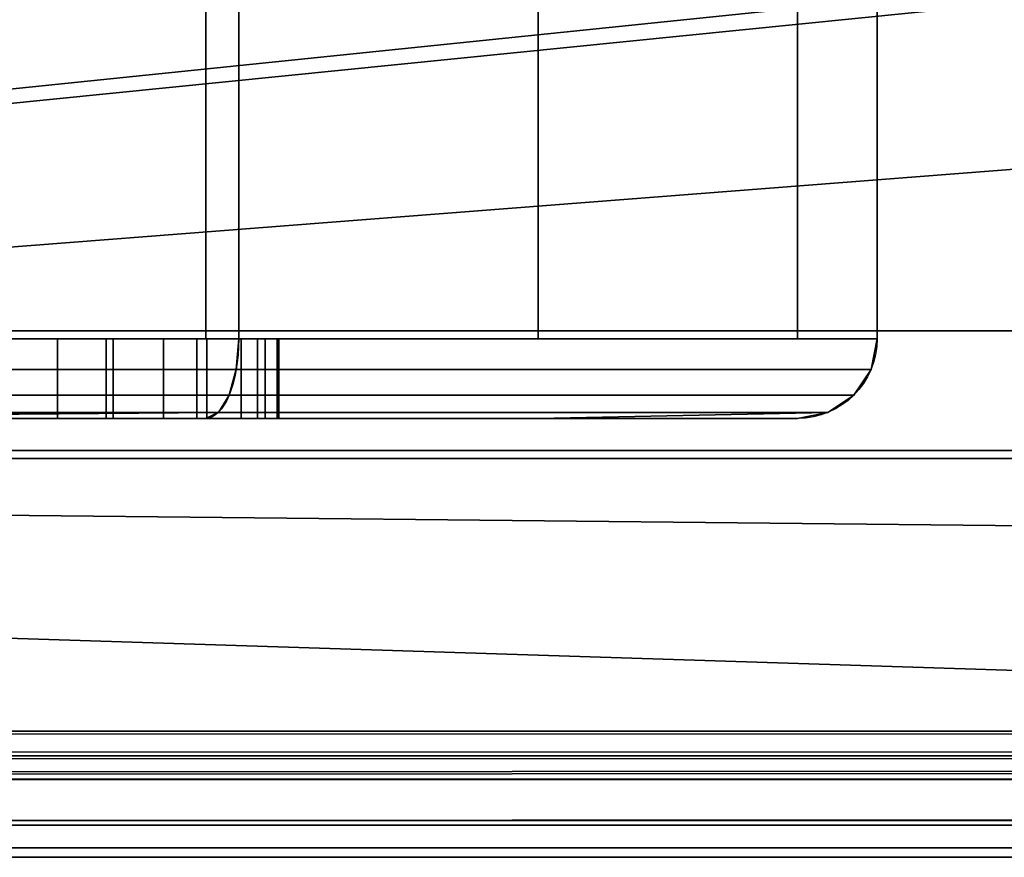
# Model space of a CAD drawing. Header units: millimetres. Extents: x -527 to 5177, y -116 to 161.
# Tile 382 of 656: x 1203 to 1216, y -28 to -17. Entities that reach past the tile are written whole.
import ezdxf

# ---------------------------------------------------------------- set-up
doc = ezdxf.new("R2010")
doc.units = ezdxf.units.MM
doc.layers.add('151', color=7, linetype='Continuous', true_color=0xffffff)

# ---------------------------------------------------------------- blocks, each defined once
blk = doc.blocks.new('UG_SURFACE_096')
at = {"layer": '151', "color": 252, "linetype": 'Continuous', "lineweight": 35}
for points in [[(1206.1, -8.8, 1159), (1132.1, -8.8, 1159), (1132.1, -21.3, 1159), (1206.1, -21.3, 1159)], [(1132.1, -8.8, 1002), (1206.1, -8.8, 1002), (1206.1, -21.3, 1002), (1132.1, -21.3, 1002)], [(1196.85, -21.3, 1003), (1205.686, -21.3, 1003), (1205.686, -8.8, 1003), (1196.85, -8.8, 1003)], [(1196.85, -8.8, 1158), (1205.686, -8.8, 1158), (1205.686, -21.3, 1158), (1196.85, -21.3, 1158)], [(1209.85, -8.8, 1007.164), (1205.686, -8.8, 1003), (1205.686, -21.3, 1003), (1209.85, -21.3, 1007.164)], [(1209.85, -21.3, 1153.836), (1205.686, -21.3, 1158), (1205.686, -8.8, 1158), (1209.85, -8.8, 1153.836)], [(1214.1, -8.8, 1151), (1206.1, -8.8, 1159), (1206.1, -21.3, 1159), (1214.1, -21.3, 1151)], [(1214.1, -21.3, 1010), (1206.1, -21.3, 1002), (1206.1, -8.8, 1002), (1214.1, -8.8, 1010)], [(1209.85, -21.3, 1007.164), (1213.1, -21.3, 1010.414), (1213.1, -8.8, 1010.414), (1209.85, -8.8, 1007.164)], [(1209.85, -8.8, 1153.836), (1213.1, -8.8, 1150.586), (1213.1, -21.3, 1150.586), (1209.85, -21.3, 1153.836)], [(1213.1, -8.8, 1129.75), (1213.1, -8.8, 1110.75), (1213.1, -21.3, 1110.75), (1213.1, -21.3, 1129.75)], [(1213.1, -8.8, 1110.75), (1213.1, -8.8, 1090.5), (1213.1, -21.3, 1097.25), (1213.1, -21.3, 1110.75)], [(1213.1, -8.8, 1090.5), (1213.1, -21.3, 1090.5), (1213.1, -21.3, 1097.25)], [(1213.1, -21.3, 1035), (1213.1, -21.3, 1090.5), (1213.1, -8.8, 1090.5), (1213.1, -8.8, 1059.25)], [(1213.1, -8.8, 1059.25), (1213.1, -8.8, 1035), (1213.1, -21.3, 1035)], [(1213.1, -8.8, 1035), (1213.1, -8.8, 1014.25), (1213.1, -21.3, 1014.25), (1213.1, -21.3, 1035)], [(1213.1, -8.8, 1014.25), (1213.1, -8.8, 1010.414), (1213.1, -21.3, 1010.414), (1213.1, -21.3, 1014.25)], [(1213.1, -21.3, 1129.75), (1213.1, -21.3, 1150.586), (1213.1, -8.8, 1150.586), (1213.1, -8.8, 1129.75)], [(1214.1, -8.8, 1010), (1214.1, -8.8, 1151), (1214.1, -21.3, 1151), (1214.1, -21.3, 1010)], [(1206.1, -21.3, 1159), (1132.1, -21.3, 1159), (1132.1, -21.683, 1158.924), (1206.069, -21.683, 1158.924)], [(1206.069, -21.683, 1002.076), (1132.1, -21.683, 1002.076), (1132.1, -21.3, 1002), (1206.1, -21.3, 1002)], [(1203.1, -21.3, 1020.5), (1204.439, -21.3, 1020.766), (1209.85, -21.3, 1014.25), (1196.85, -21.3, 1014.25)], [(1209.85, -21.3, 1097.25), (1196.85, -21.3, 1097.25), (1202.372, -21.3, 1100.577), (1203.828, -21.3, 1100.577)], [(1196.85, -21.3, 1129.75), (1196.85, -21.3, 1158), (1205.686, -21.3, 1158), (1209.85, -21.3, 1153.836)], [(1196.85, -21.3, 1014.25), (1209.85, -21.3, 1014.25), (1209.85, -21.3, 1007.164), (1205.686, -21.3, 1003)], [(1205.686, -21.3, 1003), (1196.85, -21.3, 1003), (1196.85, -21.3, 1014.25)], [(1209.85, -21.3, 1153.836), (1209.85, -21.3, 1129.75), (1196.85, -21.3, 1129.75)], [(1209.85, -21.3, 1129.75), (1209.85, -21.3, 1110.75), (1196.85, -21.3, 1110.75), (1196.85, -21.3, 1129.75)], [(1204.524, -21.3, 1107.197), (1203.1, -21.3, 1107.5), (1196.85, -21.3, 1110.75), (1209.85, -21.3, 1110.75)], [(1209.85, -21.3, 1097.25), (1209.85, -21.3, 1090.5), (1196.85, -21.3, 1090.5), (1196.85, -21.3, 1097.25)], [(1209.85, -21.3, 1090.5), (1209.85, -21.3, 1035), (1196.85, -21.3, 1035), (1196.85, -21.3, 1090.5)], [(1204.439, -21.3, 1029.234), (1203.1, -21.3, 1029.5), (1196.85, -21.3, 1035), (1209.85, -21.3, 1035)], [(1203.828, -22.3, 1100.577), (1203.828, -21.3, 1100.577), (1202.372, -21.3, 1100.577), (1202.372, -22.3, 1100.577)], [(1203.1, -22.3, 1107.5), (1203.1, -21.3, 1107.5), (1204.524, -21.3, 1107.197), (1204.524, -22.3, 1107.197)], [(1203.1, -22.3, 1029.5), (1203.1, -21.3, 1029.5), (1204.439, -21.3, 1029.234), (1204.439, -22.3, 1029.234)], [(1204.439, -22.3, 1020.766), (1204.439, -21.3, 1020.766), (1203.1, -21.3, 1020.5), (1203.1, -22.3, 1020.5)], [(1205.157, -22.3, 1101.168), (1205.157, -21.3, 1101.168), (1203.828, -21.3, 1100.577), (1203.828, -22.3, 1100.577)], [(1203.828, -21.3, 1100.577), (1205.157, -21.3, 1101.168), (1209.85, -21.3, 1097.25)], [(1204.439, -22.3, 1029.234), (1204.439, -21.3, 1029.234), (1205.575, -21.3, 1028.475), (1205.575, -22.3, 1028.475)], [(1205.575, -22.3, 1021.525), (1205.575, -21.3, 1021.525), (1204.439, -21.3, 1020.766), (1204.439, -22.3, 1020.766)], [(1205.575, -21.3, 1028.475), (1204.439, -21.3, 1029.234), (1209.85, -21.3, 1035)], [(1209.85, -21.3, 1014.25), (1204.439, -21.3, 1020.766), (1205.575, -21.3, 1021.525)], [(1204.524, -22.3, 1107.197), (1204.524, -21.3, 1107.197), (1205.701, -21.3, 1106.342), (1205.701, -22.3, 1106.342)], [(1209.85, -21.3, 1110.75), (1205.701, -21.3, 1106.342), (1204.524, -21.3, 1107.197)], [(1206.131, -22.3, 1102.25), (1206.131, -21.3, 1102.25), (1205.157, -21.3, 1101.168), (1205.157, -22.3, 1101.168)], [(1209.85, -21.3, 1097.25), (1205.157, -21.3, 1101.168), (1206.131, -21.3, 1102.25)], [(1205.575, -22.3, 1028.475), (1205.575, -21.3, 1028.475), (1206.334, -21.3, 1027.339), (1206.334, -22.3, 1027.339)], [(1206.334, -22.3, 1022.661), (1206.334, -21.3, 1022.661), (1205.575, -21.3, 1021.525), (1205.575, -22.3, 1021.525)], [(1209.85, -21.3, 1035), (1206.334, -21.3, 1027.339), (1205.575, -21.3, 1028.475)], [(1205.575, -21.3, 1021.525), (1206.334, -21.3, 1022.661), (1209.85, -21.3, 1014.25)], [(1205.701, -22.3, 1106.342), (1205.701, -21.3, 1106.342), (1206.429, -21.3, 1105.082), (1206.429, -22.3, 1105.082)], [(1209.85, -21.3, 1110.75), (1206.429, -21.3, 1105.082), (1205.701, -21.3, 1106.342)], [(1214.1, -21.3, 1151), (1206.1, -21.3, 1159), (1206.069, -21.683, 1158.924), (1214.024, -21.683, 1150.968)], [(1206.1, -21.3, 1002), (1214.1, -21.3, 1010), (1214.024, -21.683, 1010.032), (1206.069, -21.683, 1002.076)], [(1206.581, -22.3, 1103.634), (1206.581, -21.3, 1103.634), (1206.131, -21.3, 1102.25), (1206.131, -22.3, 1102.25)], [(1206.131, -21.3, 1102.25), (1206.581, -21.3, 1103.634), (1209.85, -21.3, 1097.25)], [(1206.334, -22.3, 1027.339), (1206.334, -21.3, 1027.339), (1206.6, -21.3, 1026), (1206.6, -22.3, 1026)], [(1206.6, -22.3, 1024), (1206.6, -21.3, 1024), (1206.334, -21.3, 1022.661), (1206.334, -22.3, 1022.661)], [(1209.85, -21.3, 1014.25), (1206.334, -21.3, 1022.661), (1206.6, -21.3, 1024)], [(1206.6, -21.3, 1026), (1206.334, -21.3, 1027.339), (1209.85, -21.3, 1035)], [(1206.429, -22.3, 1105.082), (1206.429, -21.3, 1105.082), (1206.581, -21.3, 1103.634), (1206.581, -22.3, 1103.634)], [(1206.581, -21.3, 1103.634), (1206.429, -21.3, 1105.082), (1209.85, -21.3, 1110.75), (1209.85, -21.3, 1097.25)], [(1206.6, -21.3, 1026), (1206.6, -21.3, 1024), (1206.6, -22.3, 1024), (1206.6, -22.3, 1026)], [(1209.85, -21.3, 1035), (1209.85, -21.3, 1014.25), (1206.6, -21.3, 1024), (1206.6, -21.3, 1026)], [(1209.85, -21.3, 1007.164), (1209.85, -21.3, 1014.25), (1213.1, -21.3, 1014.25), (1213.1, -21.3, 1010.414)], [(1213.1, -21.3, 1150.586), (1213.1, -21.3, 1129.75), (1209.85, -21.3, 1129.75), (1209.85, -21.3, 1153.836)], [(1213.1, -21.3, 1129.75), (1213.1, -21.3, 1110.75), (1209.85, -21.3, 1110.75), (1209.85, -21.3, 1129.75)], [(1213.1, -21.3, 1110.75), (1213.1, -21.3, 1097.25), (1209.85, -21.3, 1097.25), (1209.85, -21.3, 1110.75)], [(1213.1, -21.3, 1097.25), (1213.1, -21.3, 1090.5), (1209.85, -21.3, 1090.5), (1209.85, -21.3, 1097.25)], [(1213.1, -21.3, 1090.5), (1213.1, -21.3, 1035), (1209.85, -21.3, 1035), (1209.85, -21.3, 1090.5)], [(1213.1, -21.3, 1035), (1213.1, -21.3, 1014.25), (1209.85, -21.3, 1014.25), (1209.85, -21.3, 1035)], [(1214.1, -21.3, 1010), (1214.1, -21.3, 1151), (1214.024, -21.683, 1150.968), (1214.024, -21.683, 1010.032)], [(1206.069, -21.683, 1158.924), (1132.1, -21.683, 1158.924), (1132.1, -22.007, 1158.707), (1205.979, -22.007, 1158.707)], [(1205.979, -22.007, 1002.293), (1132.1, -22.007, 1002.293), (1132.1, -21.683, 1002.076), (1206.069, -21.683, 1002.076)], [(1214.024, -21.683, 1150.968), (1206.069, -21.683, 1158.924), (1205.979, -22.007, 1158.707), (1213.807, -22.007, 1150.879)], [(1206.069, -21.683, 1002.076), (1214.024, -21.683, 1010.032), (1213.807, -22.007, 1010.121), (1205.979, -22.007, 1002.293)], [(1214.024, -21.683, 1010.032), (1214.024, -21.683, 1150.968), (1213.807, -22.007, 1150.879), (1213.807, -22.007, 1010.121)], [(1205.979, -22.007, 1158.707), (1132.1, -22.007, 1158.707), (1132.1, -22.224, 1158.383), (1205.844, -22.224, 1158.383)], [(1205.844, -22.224, 1002.617), (1132.1, -22.224, 1002.617), (1132.1, -22.007, 1002.293), (1205.979, -22.007, 1002.293)], [(1213.807, -22.007, 1150.879), (1205.979, -22.007, 1158.707), (1205.844, -22.224, 1158.383), (1213.483, -22.224, 1150.744)], [(1205.979, -22.007, 1002.293), (1213.807, -22.007, 1010.121), (1213.483, -22.224, 1010.256), (1205.844, -22.224, 1002.617)], [(1213.807, -22.007, 1010.121), (1213.807, -22.007, 1150.879), (1213.483, -22.224, 1150.744), (1213.483, -22.224, 1010.256)], [(1205.844, -22.224, 1158.383), (1132.1, -22.224, 1158.383), (1132.1, -22.3, 1158), (1171.35, -22.3, 1158)], [(1132.1, -22.224, 1002.617), (1205.844, -22.224, 1002.617), (1178.1, -22.3, 1003), (1174.85, -22.3, 1003)], [(1205.844, -22.224, 1158.383), (1171.35, -22.3, 1158), (1174.85, -22.3, 1158)], [(1205.844, -22.224, 1158.383), (1174.85, -22.3, 1158), (1178.1, -22.3, 1158)], [(1178.1, -22.3, 1158), (1190.1, -22.3, 1158), (1205.844, -22.224, 1158.383)], [(1205.844, -22.224, 1002.617), (1190.1, -22.3, 1003), (1178.1, -22.3, 1003)], [(1205.844, -22.224, 1158.383), (1190.1, -22.3, 1158), (1196.85, -22.3, 1158)], [(1205.844, -22.224, 1002.617), (1196.85, -22.3, 1003), (1190.1, -22.3, 1003)], [(1196.85, -22.3, 1158), (1205.686, -22.3, 1158), (1205.844, -22.224, 1158.383)], [(1205.844, -22.224, 1002.617), (1205.686, -22.3, 1003), (1196.85, -22.3, 1003)], [(1203.1, -22.3, 1029.5), (1204.439, -22.3, 1029.234), (1209.85, -22.3, 1035), (1196.85, -22.3, 1035)], [(1209.85, -22.3, 1110.75), (1196.85, -22.3, 1110.75), (1203.1, -22.3, 1107.5), (1204.524, -22.3, 1107.197)], [(1196.85, -22.3, 1097.25), (1209.85, -22.3, 1097.25), (1203.828, -22.3, 1100.577), (1202.372, -22.3, 1100.577)], [(1196.85, -22.3, 1014.25), (1196.85, -22.3, 1003), (1205.686, -22.3, 1003), (1209.85, -22.3, 1007.164)], [(1196.85, -22.3, 1129.75), (1209.85, -22.3, 1129.75), (1209.85, -22.3, 1153.836), (1205.686, -22.3, 1158)], [(1205.686, -22.3, 1158), (1196.85, -22.3, 1158), (1196.85, -22.3, 1129.75)], [(1209.85, -22.3, 1007.164), (1209.85, -22.3, 1014.25), (1196.85, -22.3, 1014.25)], [(1196.85, -22.3, 1129.75), (1196.85, -22.3, 1110.75), (1209.85, -22.3, 1110.75), (1209.85, -22.3, 1129.75)], [(1196.85, -22.3, 1097.25), (1196.85, -22.3, 1090.5), (1209.85, -22.3, 1090.5), (1209.85, -22.3, 1097.25)], [(1196.85, -22.3, 1090.5), (1196.85, -22.3, 1035), (1209.85, -22.3, 1035), (1209.85, -22.3, 1090.5)], [(1204.439, -22.3, 1020.766), (1203.1, -22.3, 1020.5), (1196.85, -22.3, 1014.25), (1209.85, -22.3, 1014.25)], [(1205.157, -22.3, 1101.168), (1203.828, -22.3, 1100.577), (1209.85, -22.3, 1097.25)], [(1205.575, -22.3, 1021.525), (1204.439, -22.3, 1020.766), (1209.85, -22.3, 1014.25)], [(1209.85, -22.3, 1035), (1204.439, -22.3, 1029.234), (1205.575, -22.3, 1028.475)], [(1204.524, -22.3, 1107.197), (1205.701, -22.3, 1106.342), (1209.85, -22.3, 1110.75)], [(1206.131, -22.3, 1102.25), (1205.157, -22.3, 1101.168), (1209.85, -22.3, 1097.25)], [(1209.85, -22.3, 1014.25), (1206.334, -22.3, 1022.661), (1205.575, -22.3, 1021.525)], [(1205.575, -22.3, 1028.475), (1206.334, -22.3, 1027.339), (1209.85, -22.3, 1035)], [(1213.483, -22.224, 1150.744), (1205.844, -22.224, 1158.383), (1205.686, -22.3, 1158), (1209.85, -22.3, 1153.836)], [(1209.85, -22.3, 1007.164), (1205.686, -22.3, 1003), (1205.844, -22.224, 1002.617), (1213.483, -22.224, 1010.256)], [(1205.701, -22.3, 1106.342), (1206.429, -22.3, 1105.082), (1209.85, -22.3, 1110.75)], [(1209.85, -22.3, 1097.25), (1206.581, -22.3, 1103.634), (1206.131, -22.3, 1102.25)], [(1209.85, -22.3, 1035), (1206.334, -22.3, 1027.339), (1206.6, -22.3, 1026)], [(1206.6, -22.3, 1024), (1206.334, -22.3, 1022.661), (1209.85, -22.3, 1014.25)], [(1209.85, -22.3, 1097.25), (1209.85, -22.3, 1110.75), (1206.429, -22.3, 1105.082), (1206.581, -22.3, 1103.634)], [(1209.85, -22.3, 1014.25), (1209.85, -22.3, 1035), (1206.6, -22.3, 1026), (1206.6, -22.3, 1024)], [(1209.85, -22.3, 1153.836), (1213.1, -22.3, 1150.586), (1213.483, -22.224, 1150.744)], [(1213.483, -22.224, 1010.256), (1213.1, -22.3, 1010.414), (1209.85, -22.3, 1007.164)], [(1209.85, -22.3, 1153.836), (1209.85, -22.3, 1129.75), (1213.1, -22.3, 1129.75), (1213.1, -22.3, 1150.586)], [(1213.1, -22.3, 1010.414), (1213.1, -22.3, 1014.25), (1209.85, -22.3, 1014.25), (1209.85, -22.3, 1007.164)], [(1209.85, -22.3, 1129.75), (1209.85, -22.3, 1110.75), (1213.1, -22.3, 1110.75), (1213.1, -22.3, 1129.75)], [(1209.85, -22.3, 1110.75), (1209.85, -22.3, 1097.25), (1213.1, -22.3, 1097.25), (1213.1, -22.3, 1110.75)], [(1209.85, -22.3, 1097.25), (1209.85, -22.3, 1090.5), (1213.1, -22.3, 1090.5), (1213.1, -22.3, 1097.25)], [(1209.85, -22.3, 1090.5), (1209.85, -22.3, 1035), (1213.1, -22.3, 1035), (1213.1, -22.3, 1090.5)], [(1209.85, -22.3, 1035), (1209.85, -22.3, 1014.25), (1213.1, -22.3, 1014.25), (1213.1, -22.3, 1035)], [(1213.483, -22.224, 1010.256), (1213.1, -22.3, 1035), (1213.1, -22.3, 1014.25)], [(1213.483, -22.224, 1150.744), (1213.1, -22.3, 1097.25), (1213.1, -22.3, 1090.5)], [(1213.483, -22.224, 1150.744), (1213.1, -22.3, 1110.75), (1213.1, -22.3, 1097.25)], [(1213.1, -22.3, 1090.5), (1213.1, -22.3, 1035), (1213.483, -22.224, 1150.744)], [(1213.1, -22.3, 1035), (1213.483, -22.224, 1010.256), (1213.483, -22.224, 1150.744)], [(1213.1, -22.3, 1014.25), (1213.1, -22.3, 1010.414), (1213.483, -22.224, 1010.256)], [(1213.483, -22.224, 1150.744), (1213.1, -22.3, 1129.75), (1213.1, -22.3, 1110.75)], [(1213.483, -22.224, 1150.744), (1213.1, -22.3, 1150.586), (1213.1, -22.3, 1129.75)]]:
    blk.add_3dface(points, dxfattribs=at)
blk = doc.blocks.new('UG_SURFACE_097')
at = {"layer": '151', "color": 35, "linetype": 'Continuous', "lineweight": 35}
for points in [[(1133, 7.5, 2013), (1133, -22.8, 2013), (1867, -22.8, 2013), (1867, 7.5, 2013)], [(1133, -22.8), (1133, -14.3), (1867, -14.3), (1871, -30.3)], [(1867, -22.8, 2017), (1129, -22.8, 2017), (1129, -30.3, 2017), (1871, -30.3, 2017)], [(1129, -22.8, 2017), (1867, -22.8, 2017), (1867, -22.8, 2013), (1133, -22.8, 2013)], [(1129, -30.3), (1129, -22.8), (1133, -22.8), (1884, -46.9)], [(1884, -46.9), (1133, -22.8), (1871, -30.3)]]:
    blk.add_3dface(points, dxfattribs=at)
blk = doc.blocks.new('UG_SURFACE_108')
at = {"layer": '151', "color": 18, "linetype": 'Continuous', "lineweight": 35}
for points in [[(1133, -4.2, 2013), (1867, -4.2, 2013), (1867, -21.2, 2013), (1133, -21.2, 2013)], [(1133, -22.7, 2017), (1867, -22.7, 2017), (1867, -14.306, 2017), (1133, -14.306, 2017)], [(1133, -21.2, 2013.2), (1867, -21.2, 2013.2), (1867, -22.7, 2013.2), (1133, -22.7, 2013.2)], [(1133, -21.2, 2013), (1867, -21.2, 2013), (1867, -21.2, 2013.2), (1133, -21.2, 2013.2)], [(1133, -22.7, 2013.2), (1867, -22.7, 2013.2), (1867, -22.7, 2017), (1133, -22.7, 2017)]]:
    blk.add_3dface(points, dxfattribs=at)
blk = doc.blocks.new('UG_SURFACE_119')
at = {"layer": '151', "color": 252, "linetype": 'Continuous', "lineweight": 35}
for points in [[(1123.5, 74.62, 2021.75), (1123.5, -26.22, 2021.75), (1241.5, 26.8, 2021.75), (1241.5, 28.8, 2021.75)], [(1125, -26.22, 2020.25), (1125, 74.62, 2020.25), (1241.5, 28.8, 2020.25), (1241.5, 26.8, 2020.25)], [(1421.833, 26.8, 2020.25), (1640.167, 28.8, 2020.25), (1640.167, 26.8, 2020.25), (1125, -26.22, 2020.25)], [(1253.5, 26.8, 2020.25), (1409.833, 28.8, 2020.25), (1409.833, 26.8, 2020.25), (1125, -26.22, 2020.25)], [(1123.5, -26.22, 2021.75), (1876.5, -26.22, 2021.75), (1253.5, 26.8, 2021.75), (1241.5, 26.8, 2021.75)], [(1125, -26.22, 2020.25), (1640.167, 26.8, 2020.25), (1652.167, 26.8, 2020.25)], [(1652.167, 26.8, 2020.25), (1808.5, 26.8, 2020.25), (1125, -26.22, 2020.25)], [(1125, -26.22, 2020.25), (1409.833, 26.8, 2020.25), (1421.833, 26.8, 2020.25)], [(1875, -26.22, 2020.25), (1125, -26.22, 2020.25), (1808.5, 26.8, 2020.25), (1820.5, 26.8, 2020.25)], [(1125, -26.22, 2020.25), (1241.5, 26.8, 2020.25), (1253.5, 26.8, 2020.25)], [(1070, -9.3, 2075.25), (1070, -26.22, 2075.25), (1930, -26.22, 2075.25), (1930, -9.3, 2075.25)], [(1071.5, -9.3, 2073.75), (1928.5, -9.3, 2073.75), (1928.5, -26.22, 2073.75), (1071.5, -26.22, 2073.75)], [(1930, -26.22, 2075.25), (1070, -26.22, 2075.25), (1070.059, -26.821, 2075.191)], [(1929.941, -26.821, 2075.191), (1930, -26.22, 2075.25), (1070.059, -26.821, 2075.191)], [(1071.53, -26.528, 2073.72), (1071.5, -26.22, 2073.75), (1928.5, -26.22, 2073.75)], [(1071.53, -26.528, 2073.72), (1928.5, -26.22, 2073.75), (1928.47, -26.528, 2073.72)], [(1876.53, -26.528, 2021.78), (1123.5, -26.22, 2021.75), (1123.47, -26.528, 2021.78)], [(1876.53, -26.528, 2021.78), (1876.5, -26.22, 2021.75), (1123.5, -26.22, 2021.75)], [(1124.941, -26.821, 2020.309), (1875, -26.22, 2020.25), (1875.059, -26.821, 2020.309)], [(1124.941, -26.821, 2020.309), (1125, -26.22, 2020.25), (1875, -26.22, 2020.25)], [(1928.47, -26.528, 2073.72), (1928.38, -26.825, 2073.63), (1071.62, -26.825, 2073.63), (1071.53, -26.528, 2073.72)], [(1123.47, -26.528, 2021.78), (1123.38, -26.825, 2021.87), (1876.62, -26.825, 2021.87)], [(1123.47, -26.528, 2021.78), (1876.62, -26.825, 2021.87), (1876.53, -26.528, 2021.78)], [(1070.059, -26.821, 2075.191), (1070.234, -27.399, 2075.016), (1929.766, -27.399, 2075.016), (1929.941, -26.821, 2075.191)], [(1928.037, -27.337, 2073.287), (1071.963, -27.337, 2073.287), (1071.62, -26.825, 2073.63), (1928.38, -26.825, 2073.63)], [(1876.62, -26.825, 2021.87), (1123.38, -26.825, 2021.87), (1123.037, -27.337, 2022.213), (1876.963, -27.337, 2022.213)], [(1875.059, -26.821, 2020.309), (1124.766, -27.399, 2020.484), (1124.941, -26.821, 2020.309)], [(1875.059, -26.821, 2020.309), (1875.234, -27.399, 2020.484), (1124.766, -27.399, 2020.484)], [(1927.525, -27.68, 2072.775), (1072.475, -27.68, 2072.775), (1071.963, -27.337, 2073.287), (1928.037, -27.337, 2073.287)], [(1876.963, -27.337, 2022.213), (1123.037, -27.337, 2022.213), (1122.525, -27.68, 2022.725), (1877.475, -27.68, 2022.725)], [(1929.766, -27.399, 2075.016), (1070.234, -27.399, 2075.016), (1070.902, -28.398, 2074.348), (1929.098, -28.398, 2074.348)], [(1875.902, -28.398, 2021.152), (1124.098, -28.398, 2021.152), (1124.766, -27.399, 2020.484), (1875.234, -27.399, 2020.484)], [(1926.92, -27.8, 2072.17), (1073.08, -27.8, 2072.17), (1072.475, -27.68, 2072.775), (1927.525, -27.68, 2072.775)], [(1877.475, -27.68, 2022.725), (1122.525, -27.68, 2022.725), (1121.92, -27.8, 2023.33), (1878.08, -27.8, 2023.33)], [(1073.08, -27.8, 2072.17), (1926.92, -27.8, 2072.17), (1878.08, -27.8, 2023.33), (1121.92, -27.8, 2023.33)]]:
    blk.add_3dface(points, dxfattribs=at)

msp = doc.modelspace()

# ---------------------------------------------------------------- linework, layer by layer
at = {"layer": '151', "color": 251, "linetype": 'Continuous', "lineweight": -3, "true_color": 0x636466}
for p, q in [((1205.686, -8.8, 1003), (1205.686, -21.3, 1003)), ((1205.686, -21.3, 1158), (1205.686, -8.8, 1158)), ((1206.1, -21.3, 1159), (1206.1, -8.8, 1159)), ((1206.1, -8.8, 1002), (1206.1, -21.3, 1002)), ((1213.1, -8.8, 1150.586), (1213.1, -21.3, 1150.586)), ((1213.1, -21.3, 1010.414), (1213.1, -8.8, 1010.414)), ((1214.1, -21.3, 1010), (1214.1, -8.8, 1010)), ((1214.1, -8.8, 1151), (1214.1, -21.3, 1151)), ((1214.1, -21.3, 1010), (1214.1, -8.8, 1010)), ((1867, -21.2, 2013.2), (1133, -21.2, 2013.2)), ((1867, -21.2, 2013), (1133, -21.2, 2013)), ((1205.686, -21.3, 1158), (1132.1, -21.3, 1158)), ((1205.686, -21.3, 1003), (1132.1, -21.3, 1003)), ((1132.1, -21.3, 1159), (1206.1, -21.3, 1159)), ((1206.1, -21.3, 1002), (1132.1, -21.3, 1002)), ((1213.1, -21.3, 1150.586), (1205.686, -21.3, 1158)), ((1205.686, -21.3, 1003), (1213.1, -21.3, 1010.414)), ((1213.1, -21.3, 1150.586), (1205.686, -21.3, 1158)), ((1214.1, -21.3, 1010), (1206.1, -21.3, 1002)), ((1206.1, -21.3, 1159), (1214.1, -21.3, 1151)), ((1206.6, -22.3, 1026), (1206.6, -21.3, 1026)), ((1206.6, -22.3, 1024), (1206.6, -21.3, 1024)), ((1206.6, -21.3, 1026), (1206.6, -21.3, 1024)), ((1213.1, -21.3, 1010.414), (1213.1, -21.3, 1150.586)), ((1214.1, -21.3, 1151), (1214.1, -21.3, 1010)), ((1205.686, -22.3, 1158), (1132.1, -22.3, 1158)), ((1132.1, -22.3, 1003), (1205.686, -22.3, 1003)), ((1205.686, -22.3, 1158), (1132.1, -22.3, 1158)), ((1205.686, -22.3, 1003), (1213.1, -22.3, 1010.414)), ((1213.1, -22.3, 1150.586), (1205.686, -22.3, 1158)), ((1206.6, -22.3, 1026), (1206.6, -22.3, 1024)), ((1213.1, -22.3, 1010.414), (1213.1, -22.3, 1150.586)), ((1867, -22.7, 2013.2), (1133, -22.7, 2013.2)), ((1867, -22.7, 2017), (1133, -22.7, 2017)), ((1129, -22.8, 2017), (1867, -22.8, 2017)), ((1133, -22.8, 2013), (1867, -22.8, 2013)), ((1930, -26.22, 2075.25), (1070, -26.22, 2075.25)), ((1928.5, -26.22, 2073.75), (1071.5, -26.22, 2073.75)), ((1876.5, -26.22, 2021.75), (1123.5, -26.22, 2021.75)), ((1875, -26.22, 2020.25), (1125, -26.22, 2020.25))]:
    msp.add_line(p, q, dxfattribs=at)
at = {"layer": '151', "color": 251, "linetype": 'Continuous', "lineweight": -3, "true_color": 0x636466, "extrusion": (0, 1, -4.0817e-16)}
for centre in [(-1203.1, 1104, -21.3), (-1203.1, 1104, -22.3)]:
    msp.add_circle(centre, 3.5, dxfattribs=at)
for centre, start, end in [((-1203.1, 1024, -21.3), 180, 0), ((-1203.1, 1026, -21.3), 0, 180), ((-1203.1, 1026, -22.3), 0, 180), ((-1203.1, 1024, -22.3), 180, 0)]:
    msp.add_arc(centre, 3.5, start, end, dxfattribs=at)
at = {"layer": '151', "color": 251, "linetype": 'Continuous', "lineweight": -3, "true_color": 0x636466, "extrusion": (0.92388, -2.15646e-16, -0.382683)}
msp.add_ellipse((1205.686, -21.3, 1158), major_axis=(0.414, 0, 1), ratio=0.92388, start_param=0, end_param=1.570796, dxfattribs=at)
at = {"layer": '151', "color": 251, "linetype": 'Continuous', "lineweight": -3, "true_color": 0x636466, "extrusion": (-0.92388, -2.15646e-16, -0.382683)}
msp.add_ellipse((1205.686, -21.3, 1003), major_axis=(-0.414, 0, 1), ratio=0.92388, start_param=3.141593, end_param=4.712389, dxfattribs=at)
at = {"layer": '151', "color": 251, "linetype": 'Continuous', "lineweight": -3, "true_color": 0x636466, "extrusion": (0.382683, -5.20614e-16, -0.92388)}
msp.add_ellipse((1213.1, -21.3, 1150.586), major_axis=(-1, 0, -0.414), ratio=0.92388, start_param=3.141593, end_param=4.712389, dxfattribs=at)
at = {"layer": '151', "color": 251, "linetype": 'Continuous', "lineweight": -3, "true_color": 0x636466, "extrusion": (-0.382683, -5.20614e-16, -0.92388)}
msp.add_ellipse((1213.1, -21.3, 1010.414), major_axis=(-1, 0, 0.414), ratio=0.92388, start_param=3.141593, end_param=4.712389, dxfattribs=at)

# ---------------------------------------------------------------- block references
at = {"layer": '151', "color": 251, "linetype": 'Continuous', "lineweight": -3, "true_color": 0x636466}
for name in ['UG_SURFACE_119', 'UG_SURFACE_097', 'UG_SURFACE_108', 'UG_SURFACE_096']:
    msp.add_blockref(name, (0, 0), dxfattribs=at)

doc.saveas('drawing.dxf')
